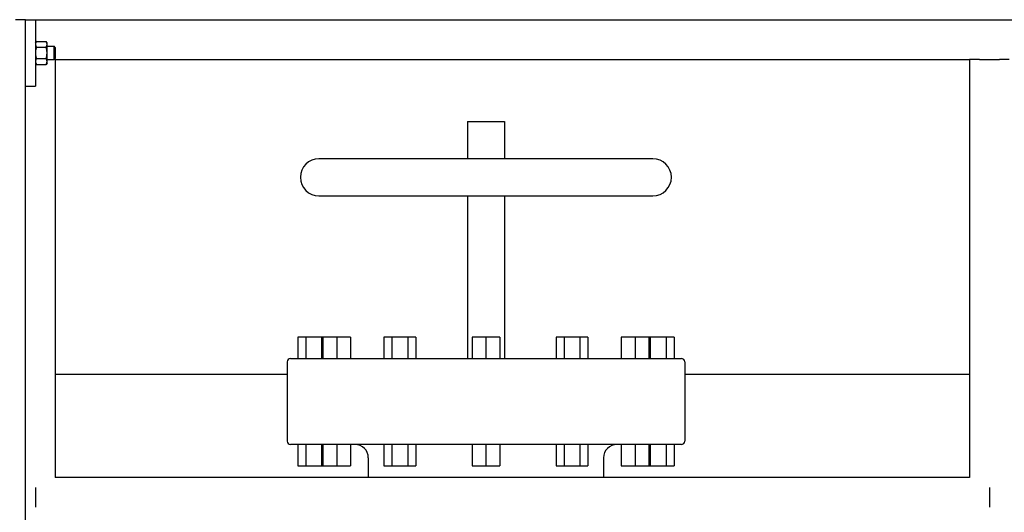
# Model space of a CAD drawing. Header units: inches. Extents: x 18 to 846, y -44 to 561.
# Tile 552 of 637: x 714 to 751, y 276 to 294. Entities that reach past the tile are written whole.
import ezdxf

# ---------------------------------------------------------------- set-up
doc = ezdxf.new("R2010")
doc.units = ezdxf.units.IN
doc.header["$LTSCALE"] = 24
doc.header["$MEASUREMENT"] = 0
doc.layers.add('Visible (ANSI)', color=7, linetype='Continuous', lineweight=30)

msp = doc.modelspace()

# ---------------------------------------------------------------- linework, layer by layer
at = {"layer": 'Visible (ANSI)'}
for p, q in [((714.23618, 294.4565), (713.86118, 294.4565)), ((714.23618, 260.36183), (714.23618, 294.4565)), ((714.23618, 294.4565), (714.61118, 294.4565)), ((714.61118, 294.4565), (786.97911, 294.4565)), ((714.61118, 294.4565), (714.61118, 291.9565)), ((714.61118, 293.5815), (714.64468, 293.63951)), ((714.64468, 293.63951), (715.01569, 293.63951)), ((715.04918, 293.5815), (715.01569, 293.63951)), ((715.04918, 293.53126), (715.04918, 293.5815)), ((714.64468, 293.42301), (715.01569, 293.42301)), ((715.04918, 293.2065), (715.04918, 293.53126)), ((715.04918, 293.4565), (715.31541, 293.4565)), ((715.04918, 292.88174), (715.04918, 293.2065)), ((715.31541, 292.9565), (715.31541, 293.4565)), ((715.36118, 293.40931), (715.31541, 293.4565)), ((715.36118, 293.40931), (715.36118, 293.00369)), ((714.61118, 292.8315), (714.64468, 292.77349)), ((714.64468, 292.99), (715.01569, 292.99)), ((715.04918, 292.8315), (715.01569, 292.77349)), ((715.04918, 292.9565), (715.31541, 292.9565)), ((715.04918, 292.8315), (715.04918, 292.88174)), ((715.36118, 293.00369), (715.31541, 292.9565)), ((715.36118, 292.9565), (715.31541, 292.9565)), ((715.36118, 292.9565), (715.36118, 277.2065)), ((715.36118, 292.9565), (749.86118, 292.9565)), ((749.86118, 292.9565), (749.86118, 277.2065)), ((750.23618, 292.9565), (749.86118, 292.9565)), ((750.23618, 292.9565), (750.98618, 292.9565)), ((751.36118, 292.9565), (750.98618, 292.9565)), ((714.64468, 292.77349), (715.01569, 292.77349)), ((714.23618, 291.9565), (714.61118, 291.9565)), ((730.91118, 290.619), (732.31118, 290.619)), ((730.91118, 290.619), (730.91118, 289.219)), ((732.31118, 290.619), (732.31118, 289.219)), ((737.91118, 289.219), (725.31118, 289.219)), ((725.31118, 287.819), (737.91118, 287.819)), ((730.91118, 287.819), (730.91118, 281.689)), ((732.31118, 287.819), (732.31118, 281.689)), ((724.51118, 282.499), (724.51118, 281.689)), ((724.81118, 282.499), (724.51118, 282.499)), ((724.81118, 282.499), (724.81118, 281.689)), ((725.41118, 282.499), (724.81118, 282.499)), ((725.41118, 282.499), (725.41118, 281.689)), ((725.4624, 282.499), (725.41118, 282.499)), ((725.4624, 282.499), (725.4624, 281.689)), ((725.98202, 282.499), (725.4624, 282.499)), ((725.98202, 282.499), (725.98202, 281.689)), ((726.50164, 282.499), (725.98202, 282.499)), ((726.50164, 282.499), (726.50164, 281.689)), ((727.76118, 282.499), (727.76118, 281.689)), ((728.06118, 282.499), (727.76118, 282.499)), ((728.06118, 282.499), (728.06118, 281.689)), ((728.66118, 282.499), (728.06118, 282.499)), ((728.66118, 282.499), (728.66118, 281.689)), ((728.96118, 282.499), (728.66118, 282.499)), ((728.96118, 282.499), (728.96118, 281.689)), ((731.09157, 282.499), (731.09157, 281.689)), ((731.61118, 282.499), (731.09157, 282.499)), ((731.61118, 282.499), (731.61118, 281.689)), ((732.1308, 282.499), (731.61118, 282.499)), ((732.1308, 282.499), (732.1308, 281.689)), ((734.26118, 282.499), (734.26118, 281.689)), ((734.56118, 282.499), (734.26118, 282.499)), ((734.56118, 282.499), (734.56118, 281.689)), ((735.16118, 282.499), (734.56118, 282.499)), ((735.16118, 282.499), (735.16118, 281.689)), ((735.46118, 282.499), (735.16118, 282.499)), ((735.46118, 282.499), (735.46118, 281.689)), ((736.72073, 282.499), (736.72073, 281.689)), ((737.24035, 282.499), (736.72073, 282.499)), ((737.24035, 282.499), (737.24035, 281.689)), ((737.75997, 282.499), (737.24035, 282.499)), ((737.75997, 282.499), (737.75997, 281.689)), ((737.81118, 282.499), (737.75997, 282.499)), ((737.81118, 282.499), (737.81118, 281.689)), ((738.41118, 282.499), (737.81118, 282.499)), ((738.41118, 282.499), (738.41118, 281.689)), ((738.71118, 282.499), (738.41118, 282.499)), ((738.71118, 282.499), (738.71118, 281.689)), ((724.23618, 281.689), (738.98618, 281.689)), ((724.11118, 281.564), (724.11118, 278.574)), ((739.11118, 281.564), (739.11118, 278.574)), ((724.11118, 281.0815), (715.36118, 281.0815)), ((749.86118, 281.0815), (739.11118, 281.0815)), ((738.98618, 278.449), (724.23618, 278.449)), ((724.51118, 278.449), (724.51118, 277.639)), ((724.81118, 278.449), (724.81118, 277.639)), ((725.41118, 278.449), (725.41118, 277.639)), ((725.4624, 278.449), (725.4624, 277.639)), ((725.98202, 278.449), (725.98202, 277.639)), ((726.50164, 278.449), (726.50164, 277.639)), ((727.76118, 278.449), (727.76118, 277.639)), ((728.06118, 278.449), (728.06118, 277.639)), ((728.66118, 278.449), (728.66118, 277.639)), ((728.96118, 278.449), (728.96118, 277.639)), ((731.09157, 278.449), (731.09157, 277.639)), ((731.61118, 278.449), (731.61118, 277.639)), ((732.1308, 278.449), (732.1308, 277.639)), ((734.26118, 278.449), (734.26118, 277.639)), ((734.56118, 278.449), (734.56118, 277.639)), ((735.16118, 278.449), (735.16118, 277.639)), ((735.46118, 278.449), (735.46118, 277.639)), ((736.72073, 278.449), (736.72073, 277.639)), ((737.24035, 278.449), (737.24035, 277.639)), ((737.75997, 278.449), (737.75997, 277.639)), ((737.81118, 278.449), (737.81118, 277.639)), ((738.41118, 278.449), (738.41118, 277.639)), ((738.71118, 278.449), (738.71118, 277.639)), ((727.17118, 277.949), (727.17118, 277.2065)), ((736.05118, 277.949), (736.05118, 277.2065)), ((724.51118, 277.639), (724.81118, 277.639)), ((724.81118, 277.639), (725.41118, 277.639)), ((725.41118, 277.639), (725.4624, 277.639)), ((725.4624, 277.639), (725.98202, 277.639)), ((725.98202, 277.639), (726.50164, 277.639)), ((727.76118, 277.639), (728.06118, 277.639)), ((728.06118, 277.639), (728.66118, 277.639)), ((728.66118, 277.639), (728.96118, 277.639)), ((731.09157, 277.639), (731.61118, 277.639)), ((731.61118, 277.639), (732.1308, 277.639)), ((734.26118, 277.639), (734.56118, 277.639)), ((734.56118, 277.639), (735.16118, 277.639)), ((735.16118, 277.639), (735.46118, 277.639)), ((736.72073, 277.639), (737.24035, 277.639)), ((737.24035, 277.639), (737.75997, 277.639)), ((737.75997, 277.639), (737.81118, 277.639)), ((737.81118, 277.639), (738.41118, 277.639)), ((738.41118, 277.639), (738.71118, 277.639)), ((749.86118, 277.2065), (715.36118, 277.2065)), ((714.61118, 276.8315), (714.61118, 276.0815)), ((750.61118, 276.8315), (750.61118, 276.0815)), ((750.61118, 276.8315), (750.61118, 276.0815))]:
    msp.add_line(p, q, dxfattribs=at)
for centre, radius, start, end in [((725.31118, 288.519), 0.7, 90, 270), ((737.91118, 288.519), 0.7, 270, 90), ((724.23618, 281.564), 0.125, 90, 180), ((738.98618, 281.564), 0.125, 0, 90), ((724.23618, 278.574), 0.125, 180, 270), ((726.67118, 277.949), 0.5, 0, 90), ((736.55118, 277.949), 0.5, 90, 180), ((738.98618, 278.574), 0.125, 270, 0)]:
    msp.add_arc(centre, radius, start, end, dxfattribs=at)
for points in [[(714.64468, 293.63951), (714.61118, 293.5815), (714.61118, 293.53126)], [(715.04918, 293.53126), (715.04918, 293.5815), (715.01569, 293.63951)], [(714.61118, 293.53126), (714.61118, 293.48102), (714.64468, 293.42301)], [(714.64468, 293.42301), (714.61118, 293.30698), (714.61118, 293.2065)], [(714.61118, 293.2065), (714.61118, 293.10602), (714.64468, 292.99)], [(715.01569, 293.42301), (715.04918, 293.48102), (715.04918, 293.53126)], [(715.04918, 293.2065), (715.04918, 293.30698), (715.01569, 293.42301)], [(715.01569, 292.99), (715.04918, 293.10602), (715.04918, 293.2065)], [(714.64468, 292.99), (714.61118, 292.93198), (714.61118, 292.88174)], [(714.61118, 292.88174), (714.61118, 292.8315), (714.64468, 292.77349)], [(715.04918, 292.88174), (715.04918, 292.93198), (715.01569, 292.99)], [(715.01569, 292.77349), (715.04918, 292.8315), (715.04918, 292.88174)]]:
    msp.add_rational_spline(points, [1, 1.0379548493, 1], degree=2, dxfattribs=at)

doc.saveas('drawing.dxf')
